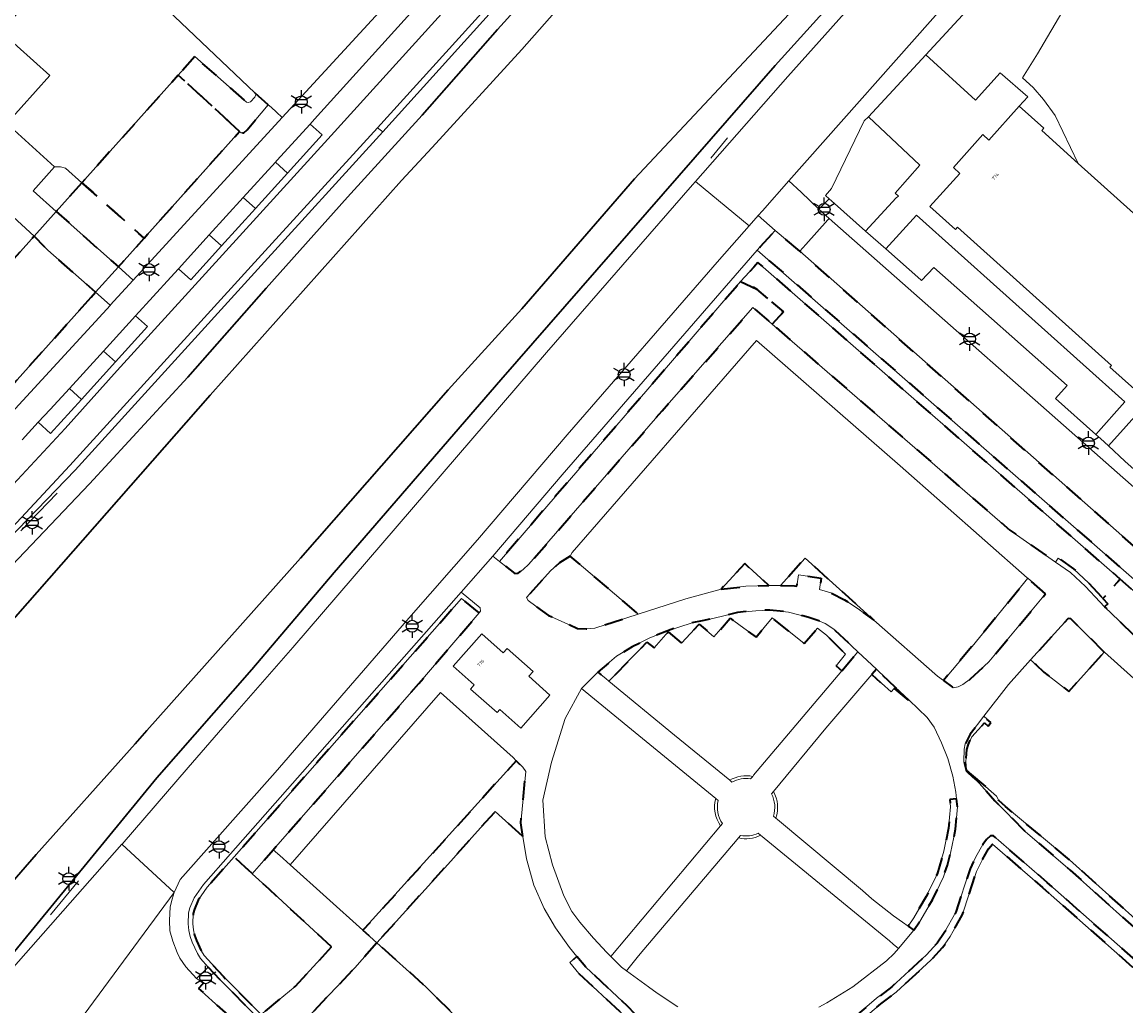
# Model space of a CAD drawing. Extents: x 105780 to 185197, y 477999 to 525027.
# Tile 325 of 562: x 107243 to 107362, y 479498 to 479604. Entities that reach past the tile are written whole.
import ezdxf
from ezdxf.enums import TextEntityAlignment as Align

# ---------------------------------------------------------------- set-up
doc = ezdxf.new("R2010")
doc.units = 0
doc.linetypes.add('XX-HIDDEN', pattern=[4, 2, -2])
for name, color, linetype, lineweight in [('B-GV-GR-HAAG_01-G', 252, 'GR-HAAG1', 13), ('B-GV-GR-MATERIAALGRENS-G', 252, 'XX-HIDDEN', 35), ('B-RO-IE-MEUBILAIR_WEGMEUBILAIR-S', 252, 'Continuous', 25), ('B-RO-IE-TERREINAFSCHEIDING_KUNSTMATIG_HEKWERK-G', 252, 'IE-TERREINAFSCHEIDING-KUNSTMATIG', 18), ('B-WE-GW-WATERGANG_SLOOT_INSTEEK-G', 252, 'Continuous', 30), ('B-WE-OG-TERREIN_ONBEGROEID-GV', 252, 'Continuous', 18), ('B-XX-KG-KADASTRAAL_BEBOUWING-G', 252, 'Continuous', 20), ('B1-WE-OG-BEBOUWING-T18', 7, 'Continuous', 18), ('B1-WE-OG-TERREIN_ERF-GV', 252, 'Continuous', 18), ('B1-WE-OG-WEG-GV', 7, 'Continuous', 18), ('B1-WE-VH-VERHARDING_ASFALT-GV', 252, 'Continuous', 18), ('B1-WE-VH-VERHARDING_BETONSTRAATSTEEN-GV', 252, 'Continuous', 18), ('B1-WE-VH-VERHARDING_HALFVERHARDING_GRIND-GV', 252, 'Continuous', 18), ('B1-WE-VH-VERHARDING_OPEN-GV', 252, 'Continuous', 18), ('B1-WE-VH-VERHARDING_STRAATBAKSTEEN-GV', 252, 'Continuous', 18), ('B1-WE-VH-VERHARDING_TEGEL-GV', 252, 'Continuous', 18)]:
    doc.layers.add(name, color=color, linetype=linetype, lineweight=lineweight)
doc.styles.add('NLCS-ISO', font='NLCS-ISO.ttf')
doc.styles.add('NLCS-ISO-M200-T18', font='NLCS-ISO.ttf', dxfattribs={"height": 0.36})
doc.linetypes.add('GR-HAAG1', pattern='A,6,[176,NLCS.shx,S=0.125,R=0,X=0,Y=0],-2', length=8)
doc.linetypes.add('IE-TERREINAFSCHEIDING-KUNSTMATIG', pattern='A,4,[82,NLCS.SHX,S=0.75,R=90,X=0,Y=0],4,-2', length=10)

# ---------------------------------------------------------------- blocks, each defined once
blk = doc.blocks.new('B-SIE-WEG_LICHTMAST-SO')
at = {"ltscale": 0.1}
for p, q in [((0, 1.27), (0, 2.53)), ((-1.1, 0.63), (-2.19, 1.27)), ((1.1, 0.63), (2.19, 1.27)), ((-1.1, -0.63), (-2.19, -1.27)), ((0, -1.27), (0, -2.53)), ((1.1, -0.63), (2.19, -1.27))]:
    blk.add_line(p, q, dxfattribs=at)
at = {"flags": 128}
for points in [[(-1.16, 0.5), (1.16, 0.5)], [(-1.16, -0.5), (1.16, -0.5)]]:
    blk.add_lwpolyline(points, dxfattribs=at)
at = {"ltscale": 0.1}
blk.add_circle((0, 0), 1.27, dxfattribs=at)
at = {"style": 'NLCS-ISO'}
blk.add_attdef('TYPE', text='', height=1.8, dxfattribs=at).set_placement((0, 2.53), align=Align.BOTTOM_CENTER)

msp = doc.modelspace()

# ---------------------------------------------------------------- linework, layer by layer
at = {"layer": 'B-GV-GR-HAAG_01-G', "flags": 128}
for points in [[(107271.391, 479593.388), (107270.761, 479593.976), (107270.193, 479594.484), (107269.892, 479594.754), (107267.613, 479592.047), (107267.248, 479591.743), (107266.964, 479591.752), (107266.808, 479591.895), (107256.548, 479580.433), (107253.786, 479577.335), (107254.943, 479576.303), (107255.37, 479575.922), (107255.388, 479575.906)], [(107211.392, 479591.718), (107210.808, 479592.257), (107209.805, 479591.122), (107207.351, 479588.346), (107224.073, 479574.311), (107226.873, 479571.626), (107227.364, 479571.04), (107229.421, 479568.248), (107231.606, 479565.81), (107236.851, 479561.299), (107238.25, 479560.182), (107238.959, 479559.617), (107239.783, 479558.96), (107252.942, 479573.211), (107252.907, 479573.242), (107251.332, 479574.626), (107250.846, 479574.085), (107242.309, 479564.529), (107238.638, 479560.422), (107231.957, 479566.168), (107229.811, 479568.562), (107227.244, 479571.961), (107224.406, 479574.684), (107223.083, 479575.802), (107208.289, 479588.222)], [(107388.451, 479521.131), (107381.757, 479526.871), (107376.87, 479531.275), (107366.285, 479540.811), (107362.046, 479544.508), (107322.43, 479579.138), (107321.692, 479578.329), (107301.482, 479555.013), (107294.001, 479546.275), (107294.716, 479545.708), (107320.643, 479575.759), (107322.041, 479577.326), (107322.488, 479577.826), (107361.421, 479543.792), (107365.655, 479540.1), (107376.234, 479530.569), (107381.13, 479526.157), (107387.806, 479520.432), (107391.088, 479517.174), (107391.739, 479517.867)], [(107356.405, 479544.908), (107354.773, 479546.045), (107354.487, 479545.634), (107356.089, 479544.519), (107357.69, 479543.015), (107359.235, 479541.36), (107359.741, 479540.818), (107360.106, 479541.159), (107359.571, 479541.733), (107358.044, 479543.368)], [(107292.543, 479540.17), (107292.697, 479540.351), (107292.639, 479540.72), (107290.613, 479542.403), (107265.836, 479514.294), (107262.939, 479511.007), (107261.918, 479509.563), (107261.477, 479508.504), (107261.328, 479507.934), (107261.295, 479506.751), (107261.348, 479506.044), (107261.489, 479505.419), (107261.712, 479504.785), (107262.269, 479503.583), (107262.621, 479503.057), (107263.446, 479502.122), (107264.704, 479500.754), (107268.784, 479496.668), (107269.138, 479497.021), (107265.065, 479501.1), (107263.814, 479502.461), (107263.018, 479503.363), (107262.706, 479503.829), (107262.176, 479504.973), (107261.97, 479505.557), (107261.844, 479506.118), (107261.796, 479506.763), (107261.826, 479507.863), (107261.952, 479508.344), (107262.358, 479509.32), (107263.332, 479510.696), (107266.211, 479513.953), (107290.667, 479541.708)], [(107303.057, 479503.247), (107302.286, 479502.61), (107303.262, 479501.427), (107307.796, 479497.196), (107310.286, 479495.008), (107310.413, 479495.427), (107310.35, 479495.837), (107310.138, 479496.165), (107308.5, 479497.906), (107303.994, 479502.112)]]:
    msp.add_lwpolyline(points, close=True, dxfattribs=at)
for points in [[(107321.936, 479522.607, 0.1922706), (107319.462, 479522.186)], [(107319.709, 479521.983, -0.1695719), (107321.714, 479522.343)], [(107323.952, 479520.745, -0.2041329), (107324.16, 479518.335)], [(107324.408, 479518.133, 0.2221301), (107324.159, 479520.99)], [(107317.969, 479520.22, 0.2308927), (107318.493, 479517.294)], [(107318.693, 479517.531, -0.2133035), (107318.224, 479520.011)], [(107320.416, 479516.007, 0.1808237), (107322.774, 479516.283)], [(107322.518, 479516.492, -0.15819), (107320.634, 479516.266)]]:
    msp.add_lwpolyline(points, format="xyb", dxfattribs=at)
for points in [[(107319.462, 479522.186), (107319.709, 479521.983)], [(107321.714, 479522.343), (107321.936, 479522.607)], [(107324.159, 479520.99), (107323.952, 479520.745)], [(107318.224, 479520.011), (107317.969, 479520.22)], [(107324.16, 479518.335), (107324.408, 479518.133)], [(107318.493, 479517.294), (107318.693, 479517.531)], [(107320.634, 479516.266), (107320.416, 479516.007)], [(107322.774, 479516.283), (107322.518, 479516.492)]]:
    msp.add_lwpolyline(points, dxfattribs=at)
at = {"layer": 'B-GV-GR-MATERIAALGRENS-G', "flags": 128}
for points in [[(107261.998, 479599.927), (107260.215, 479597.936), (107265.063, 479593.494), (107266.808, 479591.895), (107266.964, 479591.752), (107267.248, 479591.743), (107267.613, 479592.047), (107269.892, 479594.754), (107268.458, 479596.037), (107268.559, 479595.823), (107268.461, 479595.567), (107267.977, 479595.065), (107267.743, 479594.994), (107267.537, 479595.048)], [(107266.808, 479591.895), (107265.063, 479593.494), (107260.215, 479597.936), (107249.87, 479586.378), (107256.548, 479580.433)], [(107249.87, 479586.378), (107247.109, 479583.294), (107253.786, 479577.335), (107256.548, 479580.433)], [(107326.989, 479579.014), (107324.367, 479581.263), (107322.719, 479579.456), (107322.43, 479579.138), (107362.046, 479544.508), (107366.285, 479540.811), (107376.87, 479531.275), (107381.757, 479526.871), (107388.451, 479521.131), (107391.739, 479517.867), (107394.39, 479520.861), (107380.12, 479533.439), (107378.741, 479533.351)], [(107250.846, 479574.085), (107251.332, 479574.626), (107246.221, 479579.117), (107245.899, 479579.453), (107244.745, 479580.654), (107235.306, 479570.108), (107241.156, 479564.71), (107241.749, 479564.34), (107242.082, 479564.375), (107242.309, 479564.529)], [(107320.643, 479575.759), (107322.371, 479574.961), (107325.233, 479572.495), (107324.036, 479571.175), (107349.554, 479549.069), (107354.487, 479545.634), (107354.773, 479546.045), (107356.405, 479544.908), (107358.044, 479543.368), (107359.571, 479541.733), (107361.421, 479543.792), (107322.488, 479577.826), (107322.041, 479577.326)], [(107324.036, 479571.175), (107325.233, 479572.495), (107322.371, 479574.961), (107320.643, 479575.759), (107294.716, 479545.708), (107296.369, 479544.395), (107296.738, 479544.44), (107297.286, 479544.825), (107297.89, 479545.407), (107312.208, 479561.873), (107321.964, 479572.97)], [(107302.329, 479546.278), (107301.164, 479545.55), (107300.231, 479544.719), (107297.643, 479541.828), (107297.8, 479541.49), (107299.993, 479539.906), (107303.12, 479538.502), (107304.038, 479538.443), (107304.991, 479538.545), (107309.644, 479540.045), (107309.226, 479540.401)], [(107324.94, 479543.098), (107326.42, 479543.069), (107326.675, 479543.041), (107326.848, 479544.267), (107329.293, 479543.898), (107329.122, 479542.687), (107330.323, 479542.329), (107331.787, 479541.573), (107333.16, 479540.69), (107334.953, 479539.406), (107327.562, 479546.043)], [(107318.553, 479542.721), (107321.2, 479543.026), (107323.681, 479543.122), (107321.077, 479545.46)], [(107353.399, 479542.225), (107351.513, 479543.885), (107345.5, 479536.56), (107342.419, 479532.903), (107343.483, 479532.134), (107344.018, 479532.227), (107344.502, 479532.487), (107345.35, 479533.079), (107347.317, 479534.907)], [(107365.655, 479540.1), (107361.421, 479543.792), (107359.571, 479541.733), (107360.106, 479541.159), (107359.741, 479540.818), (107367.6, 479533.287), (107376.379, 479525.187), (107382.178, 479520.346), (107388.58, 479514.374), (107389.243, 479515.114), (107390.457, 479516.469), (107391.088, 479517.174), (107387.806, 479520.432), (107381.13, 479526.157), (107376.234, 479530.569)], [(107292.543, 479540.17), (107290.667, 479541.708), (107266.211, 479513.953), (107266.956, 479513.272), (107268.169, 479512.153), (107270.427, 479514.729), (107286.073, 479532.583)], [(107331.5, 479533.955), (107333.225, 479536.002), (107330.65, 479538.436), (107329.714, 479539.028), (107329.042, 479539.316), (107327.867, 479539.706), (107325.786, 479540.247), (107323.781, 479540.473), (107322.264, 479540.407), (107320.291, 479540.213), (107317.66, 479539.562), (107316.496, 479539.323), (107315.317, 479539.081), (107312.905, 479538.292), (107312.71, 479538.214), (107310.885, 479537.484), (107308.999, 479536.521), (107307.301, 479535.509), (107305.286, 479533.817), (107306.145, 479533.112), (107306.475, 479532.841), (107310.561, 479537.027), (107311.339, 479536.408), (107312.86, 479538.132), (107314.304, 479536.913), (107316.172, 479538.967), (107317.775, 479537.61), (107319.532, 479539.6), (107322.312, 479537.566), (107324.011, 479539.631), (107327.479, 479536.871), (107328.907, 479538.536), (107329.855, 479537.783), (107331.902, 479535.749), (107330.889, 479534.479)], [(107359.713, 479535.966), (107359.55, 479536.112), (107356.128, 479539.514), (107355.833, 479539.584), (107351.8, 479535.111), (107352.378, 479534.585), (107353.223, 479533.817), (107353.671, 479533.453), (107355.895, 479531.719)], [(107335.22, 479534.115), (107334.736, 479533.541), (107336.809, 479531.68), (107337.122, 479532.063), (107338.704, 479530.76), (107338.732, 479530.796), (107337.258, 479532.189)], [(107355.973, 479513.65), (107349.102, 479519.369), (107348.37, 479520.004), (107348.148, 479520.493), (107344.901, 479523.3), (107344.831, 479524.195), (107344.954, 479525.5), (107345.113, 479526.082), (107345.497, 479526.842), (107346.858, 479528.351), (107347.253, 479528.001), (107347.527, 479528.398), (107346.774, 479529.06), (107345.3, 479527.159), (107344.774, 479526.108), (107344.656, 479525.538), (107344.638, 479524.203), (107344.89, 479523.184), (107346.28, 479521.866), (107347.964, 479519.964), (107351.227, 479516.683), (107356.06, 479512.528), (107372, 479498.206), (107372.337, 479497.907), (107373.084, 479497.243), (107373.603, 479497.813), (107369.973, 479501.122), (107368.91, 479502.054), (107363.379, 479506.988)], [(107297.255, 479516.135), (107297.022, 479517.627), (107297.568, 479523.139), (107297.235, 479523.588), (107296.533, 479524.28), (107280.064, 479506.075), (107281.553, 479504.738), (107289.491, 479513.512), (107292.047, 479516.358), (107292.715, 479517.102), (107294.261, 479518.824)], [(107343.933, 479519.35), (107343.841, 479520.202), (107343.121, 479520.141), (107343.18, 479519.34), (107342.991, 479517.031), (107342.476, 479514.56), (107341.746, 479512.106), (107340.583, 479509.694), (107339.247, 479507.423), (107338.645, 479506.521), (107339.254, 479506.079), (107339.883, 479507.025), (107341.245, 479509.34), (107342.448, 479511.834), (107342.859, 479513.087), (107343.204, 479514.376), (107343.735, 479516.924)], [(107370.95, 479494.907), (107371.532, 479495.544), (107370.728, 479496.144), (107370.417, 479496.376), (107353.56, 479511.222), (107347.81, 479516.226), (107347.476, 479516.205), (107347.062, 479515.83), (107346.648, 479515.274), (107345.91, 479513.958), (107345.289, 479512.67), (107343.765, 479508.013), (107342.523, 479505.798), (107341.744, 479504.683), (107340.595, 479503.423), (107336.877, 479500), (107335.254, 479498.772), (107331.103, 479495.254), (107330.189, 479494.365), (107330.708, 479493.824), (107331.604, 479494.695), (107335.719, 479498.183), (107337.358, 479499.423), (107341.123, 479502.889), (107342.335, 479504.218), (107343.157, 479505.395), (107344.455, 479507.711), (107345.985, 479512.386), (107346.58, 479513.619), (107347.264, 479514.839), (107347.699, 479515.328), (107353.064, 479510.659), (107360.762, 479503.879), (107369.921, 479495.813)], [(107276.691, 479504.29), (107269.972, 479510.49), (107268.169, 479512.153), (107266.956, 479513.272), (107266.211, 479513.953), (107263.332, 479510.696), (107262.358, 479509.32), (107261.952, 479508.344), (107261.826, 479507.863), (107261.796, 479506.763), (107261.844, 479506.118), (107261.97, 479505.557), (107262.176, 479504.973), (107262.706, 479503.829), (107263.018, 479503.363), (107263.814, 479502.461), (107265.065, 479501.1), (107269.138, 479497.021), (107272.774, 479500.044)], [(107281.553, 479504.738), (107279.179, 479502.035), (107274.455, 479497.063), (107271.69, 479494.725), (107326.462, 479445.434), (107333.268, 479452.875), (107332.902, 479453.216), (107329.791, 479456.051), (107328.587, 479457.147), (107315.118, 479469.417), (107315.709, 479470.057), (107317.092, 479471.59), (107317.635, 479472.191), (107311.691, 479477.563), (107303.064, 479484.884), (107302.813, 479485.097), (107293.233, 479493.847), (107290.407, 479496.429), (107286.829, 479500)], [(107303.994, 479502.112), (107303.057, 479503.247), (107302.286, 479502.61), (107303.262, 479501.427), (107307.796, 479497.196), (107310.286, 479495.008), (107310.413, 479495.427), (107310.35, 479495.837), (107310.138, 479496.165), (107308.5, 479497.906)], [(107264.704, 479500.754), (107263.446, 479502.122), (107262.167, 479500.909), (107262.94, 479500.395), (107262.83, 479500.277), (107262.394, 479499.811), (107267.47, 479495.252), (107268.784, 479496.668)]]:
    msp.add_lwpolyline(points, close=True, dxfattribs=at)
at = {"layer": 'B-RO-IE-TERREINAFSCHEIDING_KUNSTMATIG_HEKWERK-G', "flags": 128}
for points in [[(107253.786, 479577.335), (107266.808, 479591.895)], [(107317.421, 479589.03), (107319.242, 479591.188)], [(107322.719, 479579.456), (107322.43, 479579.138), (107321.692, 479578.329), (107301.482, 479555.013), (107294.001, 479546.275), (107290.613, 479542.403), (107265.836, 479514.294)], [(107247.196, 479553.014), (107243.295, 479548.97)], [(107246.495, 479507.735), (107249.507, 479511.377)]]:
    msp.add_lwpolyline(points, dxfattribs=at)
at = {"layer": 'B-WE-GW-WATERGANG_SLOOT_INSTEEK-G', "flags": 128}
for points in [[(107241.47, 479502.394), (107257.903, 479522.457), (107259.945, 479524.774), (107268.138, 479534.075), (107276.951, 479544.5), (107294.874, 479565.223), (107324.345, 479598.962), (107327.752, 479602.735), (107346.074, 479623.023), (107353.831, 479631.792), (107369.642, 479649.664), (107388.807, 479670.85), (107392.831, 479675.299), (107395.195, 479677.912), (107411.22, 479696.01)], [(107313.547, 479623.814), (107294.52, 479602.855), (107286.429, 479593.649), (107278.416, 479584.829), (107269.653, 479575.04), (107261.236, 479565.475), (107250.667, 479554.046), (107242.34, 479545.273), (107233.1, 479535.383), (107226.5, 479528.549), (107221.505, 479523.376), (107216.961, 479518.529), (107214.996, 479517.17), (107214.663, 479516.799), (107214.533, 479515.378), (107213.893, 479508.354), (107229.68, 479525.647), (107230.546, 479526.596), (107241.448, 479538.27), (107263.636, 479563.555), (107284.218, 479586.61), (107287.504, 479590.161), (107297.123, 479600.689), (107325.007, 479632.289)], [(107325.007, 479632.289), (107297.123, 479600.689), (107287.504, 479590.161), (107284.218, 479586.61), (107263.636, 479563.555), (107241.448, 479538.27)], [(107325.809, 479604.469), (107309.223, 479586.809), (107297.144, 479572.828), (107289.233, 479564.124), (107273.344, 479546.048), (107256.852, 479527.529), (107255.594, 479526.116), (107244.962, 479514.22), (107237.864, 479506.087), (107236.834, 479504.741), (107236.474, 479504.36), (107237.483, 479502.746), (107235.062, 479500.46), (107233.887, 479500.794), (107232.062, 479499.951), (107228.248, 479495.455), (107234.921, 479496.718)], [(107237.864, 479506.087), (107244.962, 479514.22), (107255.594, 479526.116), (107256.852, 479527.529), (107273.344, 479546.048), (107289.233, 479564.124), (107297.144, 479572.828), (107309.223, 479586.809), (107325.809, 479604.469)]]:
    msp.add_lwpolyline(points, dxfattribs=at)
at = {"layer": 'B-WE-OG-TERREIN_ONBEGROEID-GV', "flags": 128}
for points in [[(107351.513, 479543.885), (107351.44, 479543.949), (107337.776, 479555.975), (107322.34, 479569.429), (107302.548, 479546.662), (107302.329, 479546.278), (107309.226, 479540.401), (107309.644, 479540.045), (107312.627, 479541.006), (107314.754, 479541.692), (107318.553, 479542.721), (107321.077, 479545.46), (107323.681, 479543.122), (107324.94, 479543.098), (107327.562, 479546.043), (107334.953, 479539.406), (107341.782, 479533.364), (107342.419, 479532.903), (107345.5, 479536.56)], [(107296.533, 479524.28), (107296.186, 479524.621), (107288.379, 479531.603), (107272.245, 479513.097), (107280.064, 479506.075)]]:
    msp.add_lwpolyline(points, close=True, dxfattribs=at)
for points in [[(107331.5, 479533.955), (107330.889, 479534.479), (107331.902, 479535.749), (107329.855, 479537.783), (107328.907, 479538.536), (107327.479, 479536.871), (107324.011, 479539.631), (107322.312, 479537.566), (107319.532, 479539.6), (107317.775, 479537.61), (107316.172, 479538.967), (107314.304, 479536.913), (107312.86, 479538.132), (107311.339, 479536.408), (107310.561, 479537.027), (107306.475, 479532.841), (107313.541, 479527.038), (107319.462, 479522.186)], [(107366.352, 479530.017), (107359.729, 479535.952), (107359.713, 479535.966), (107355.895, 479531.719), (107353.671, 479533.453), (107353.223, 479533.817), (107352.378, 479534.585), (107351.8, 479535.111), (107349.416, 479532.466), (107346.774, 479529.06), (107347.527, 479528.398), (107347.253, 479528.001), (107346.858, 479528.351), (107345.497, 479526.842), (107345.113, 479526.082), (107344.954, 479525.5), (107344.831, 479524.195), (107344.901, 479523.3), (107348.148, 479520.493), (107348.37, 479520.004), (107349.102, 479519.369), (107355.973, 479513.65), (107363.379, 479506.988)], [(107321.936, 479522.607), (107322.038, 479522.728), (107331.5, 479533.955)], [(107343.841, 479520.202), (107343.762, 479520.926), (107343.447, 479522.626), (107342.886, 479524.54), (107342.221, 479526.204), (107341.445, 479527.887), (107340.691, 479528.943), (107338.732, 479530.796), (107338.704, 479530.76), (107337.122, 479532.063), (107336.809, 479531.68), (107334.736, 479533.541), (107329.793, 479527.773), (107324.159, 479520.99)], [(107317.969, 479520.22), (107308.926, 479527.631), (107303.534, 479532.05), (107301.782, 479528.832), (107300.331, 479524.124), (107299.38, 479520.064), (107299.635, 479516.116), (107300.414, 479513.094), (107301.628, 479509.78), (107302.513, 479508.104), (107303.369, 479506.939), (107304.832, 479505.216), (107306.25, 479503.7), (107306.678, 479503.275), (107318.493, 479517.294)], [(107324.408, 479518.133), (107324.588, 479517.985), (107333.721, 479510.34), (107334.752, 479509.469), (107337.048, 479507.624), (107338.037, 479506.963), (107338.645, 479506.521), (107339.247, 479507.423), (107340.583, 479509.694), (107341.746, 479512.106), (107342.476, 479514.56), (107342.991, 479517.031), (107343.18, 479519.34), (107343.121, 479520.141), (107343.841, 479520.202)], [(107307.796, 479497.196), (107303.262, 479501.427), (107302.286, 479502.61), (107303.057, 479503.247), (107302.254, 479504.218), (107300.746, 479506.353), (107299.53, 479508.426), (107298.424, 479510.924), (107297.628, 479513.752), (107297.255, 479516.135), (107294.261, 479518.824), (107292.715, 479517.102), (107292.047, 479516.358), (107289.491, 479513.512), (107281.553, 479504.738), (107286.829, 479500), (107290.407, 479496.429)], [(107320.416, 479516.007), (107320.273, 479515.837), (107310.257, 479504.014), (107309.673, 479503.317), (107308.379, 479501.724), (107310.729, 479500), (107311.678, 479499.304), (107313.897, 479497.86)], [(107337.61, 479504.124), (107337.028, 479504.6), (107336.621, 479504.934), (107322.774, 479516.283)], [(107369.921, 479495.813), (107360.762, 479503.879), (107353.064, 479510.659), (107347.699, 479515.328), (107347.264, 479514.839), (107346.58, 479513.619), (107345.985, 479512.386), (107344.455, 479507.711), (107343.157, 479505.395), (107342.335, 479504.218), (107341.123, 479502.889), (107337.358, 479499.423), (107335.719, 479498.183), (107331.604, 479494.695)], [(107329.057, 479497.811), (107329.907, 479498.281), (107332.709, 479500), (107336.328, 479502.798), (107337.148, 479503.574), (107337.61, 479504.124)]]:
    msp.add_lwpolyline(points, dxfattribs=at)
at = {"layer": 'B-WE-OG-TERREIN_ONBEGROEID-GV'}
for points in [[(107319.462, 479522.186, -0.1922706), (107321.936, 479522.607)], [(107324.159, 479520.99, -0.2221301), (107324.408, 479518.133)], [(107318.493, 479517.294, -0.2308927), (107317.969, 479520.22)], [(107322.774, 479516.283, -0.1808237), (107320.416, 479516.007)]]:
    msp.add_lwpolyline(points, format="xyb", dxfattribs=at)
at = {"layer": 'B-XX-KG-KADASTRAAL_BEBOUWING-G', "flags": 128}
for points in [[(107241.786, 479592.735), (107246.421, 479597.893), (107241.169, 479602.611)], [(107235.306, 479570.108), (107244.745, 479580.654), (107242.024, 479583.151)]]:
    msp.add_lwpolyline(points, dxfattribs=at)
for points in [[(107366.699, 479579.664), (107356.922, 479588.458), (107353.002, 479591.984), (107353.218, 479592.224), (107350.582, 479594.595), (107347.32, 479590.969), (107346.674, 479591.551), (107343.496, 479588.018), (107344.197, 479587.388), (107340.983, 479583.814), (107343.723, 479581.35), (107343.956, 479581.609), (107360.481, 479566.746), (107360.31, 479566.555), (107362.944, 479564.186), (107372.642, 479574.968), (107369.884, 479577.449), (107369.561, 479577.09)], [(107300.153, 479531.347), (107297.881, 479533.355), (107298.355, 479533.891), (107295.571, 479536.352), (107295.14, 479535.864), (107292.817, 479537.917), (107289.745, 479534.44), (107292.018, 479532.432), (107291.618, 479531.979), (107294.468, 479529.46), (107294.765, 479529.796), (107297.021, 479527.802)]]:
    msp.add_lwpolyline(points, close=True, dxfattribs=at)
at = {"layer": 'B1-WE-OG-TERREIN_ERF-GV', "flags": 128}
for points in [[(107229.63, 479632.93), (107268.458, 479596.037), (107269.892, 479594.754), (107270.193, 479594.484), (107270.761, 479593.976), (107271.391, 479593.388), (107272.665, 479594.779), (107295.522, 479619.617)], [(107243.509, 479605.215), (107241.169, 479602.611), (107246.421, 479597.893), (107241.786, 479592.735), (107246.906, 479588.08), (107247.571, 479588.081), (107248.119, 479587.936), (107249.87, 479586.378), (107260.215, 479597.936), (107261.998, 479599.927), (107267.537, 479595.048), (107267.743, 479594.994), (107267.977, 479595.065), (107268.461, 479595.567), (107268.559, 479595.823), (107268.458, 479596.037), (107229.63, 479632.93)], [(107362.363, 479623.759), (107340.531, 479600.118), (107345.881, 479595.242), (107348.533, 479598.183), (107351.501, 479595.616), (107350.582, 479594.595), (107353.218, 479592.224), (107353.002, 479591.984), (107356.922, 479588.458), (107354.423, 479593.606), (107353.172, 479595.33), (107352.077, 479596.593), (107350.915, 479597.644), (107352.522, 479600.209), (107355.491, 479605.26)], [(107355.491, 479605.26), (107352.522, 479600.209), (107350.915, 479597.644), (107352.077, 479596.593), (107353.172, 479595.33), (107354.423, 479593.606), (107356.922, 479588.458), (107366.699, 479579.664), (107371.61, 479578.469), (107377.661, 479577.263), (107378.69, 479576.523), (107379.838, 479575.384), (107382.106, 479575.417), (107395.159, 479590.341), (107395.9, 479591.188), (107393.577, 479593.551), (107390.656, 479596.176), (107389.417, 479597.439), (107388.305, 479599.072), (107387.598, 479600.672), (107387.132, 479602.959), (107386.739, 479607.344)], [(107362.944, 479564.186), (107360.31, 479566.555), (107360.481, 479566.746), (107343.956, 479581.609), (107343.723, 479581.35), (107340.983, 479583.814), (107344.197, 479587.388), (107343.496, 479588.018), (107346.674, 479591.551), (107347.32, 479590.969), (107350.582, 479594.595), (107351.501, 479595.616), (107348.533, 479598.183), (107345.881, 479595.242), (107340.531, 479600.118), (107334.373, 479593.449), (107339.899, 479588.254), (107337.258, 479585.243), (107337.6, 479584.942), (107337.336, 479584.772), (107334.063, 479581.189), (107336.238, 479579.269), (107339.536, 479582.899), (107361.922, 479562.86), (107358.816, 479559.334), (107359.289, 479558.913), (107360.18, 479558.121), (107373.782, 479573.245)]]:
    msp.add_lwpolyline(points, dxfattribs=at)
for points in [[(107334.373, 479593.449), (107333.915, 479593.04), (107330.411, 479585.759), (107329.749, 479584.997), (107330.14, 479584.652), (107330.712, 479584.147), (107334.063, 479581.189), (107337.336, 479584.772), (107337.6, 479584.942), (107337.258, 479585.243), (107339.899, 479588.254)], [(107339.536, 479582.899), (107336.238, 479579.269), (107340.003, 479575.944), (107340.081, 479575.876), (107341.394, 479577.27), (107346.334, 479572.906), (107355.73, 479564.605), (107354.461, 479563.206), (107358.816, 479559.334), (107361.922, 479562.86)], [(107380.167, 479573.199), (107373.782, 479573.245), (107360.18, 479558.121), (107361.929, 479556.471), (107363.877, 479554.706), (107365.24, 479556.133)]]:
    msp.add_lwpolyline(points, close=True, dxfattribs=at)
at = {"layer": 'B1-WE-OG-WEG-GV', "flags": 128}
for points in [[(107413.034, 479695.616), (107411.832, 479696.7), (107411.22, 479696.01), (107395.195, 479677.912), (107392.831, 479675.299), (107388.807, 479670.85), (107369.642, 479649.664), (107353.831, 479631.792), (107346.074, 479623.023), (107327.752, 479602.735), (107324.345, 479598.962), (107294.874, 479565.223), (107276.951, 479544.5), (107268.138, 479534.075), (107259.945, 479524.774), (107257.903, 479522.457), (107241.47, 479502.394)], [(107336.952, 479652.479), (107282.191, 479591.846), (107268.768, 479577.085), (107249.153, 479555.516), (107239.887, 479545.967), (107224.946, 479529.811), (107214.855, 479518.902), (107214.663, 479516.799), (107214.996, 479517.17), (107216.961, 479518.529), (107221.505, 479523.376), (107226.5, 479528.549), (107233.1, 479535.383), (107242.34, 479545.273), (107250.667, 479554.046), (107261.236, 479565.475), (107269.653, 479575.04), (107278.416, 479584.829), (107286.429, 479593.649), (107294.52, 479602.855), (107313.547, 479623.814)], [(107240.912, 479500.335), (107254.161, 479515.316), (107254.183, 479515.341), (107261.294, 479523.572), (107265.005, 479527.867), (107272.526, 479536.461), (107299.788, 479568.142), (107315.458, 479586.145), (107315.788, 479586.521), (107325.702, 479597.805), (107329.063, 479601.564), (107355.087, 479630.668)]]:
    msp.add_lwpolyline(points, dxfattribs=at)
at = {"layer": 'B1-WE-VH-VERHARDING_ASFALT-GV', "flags": 128}
for points in [[(107248.58, 479555.994), (107268.064, 479577.401), (107281.611, 479592.29), (107319.369, 479633.925), (107336.423, 479652.971), (107357.993, 479677.13), (107383.372, 479705.465), (107384.827, 479707.086), (107382.485, 479709.067), (107361.812, 479686.032), (107347.808, 479670.342), (107330.235, 479650.702), (107308.659, 479626.808), (107276.639, 479591.436), (107253.658, 479566.204), (107248.069, 479559.962), (107237.774, 479548.966), (107237.15, 479548.299), (107239.511, 479546.314)], [(107315.788, 479586.521), (107315.458, 479586.145), (107299.788, 479568.142), (107272.526, 479536.461), (107265.005, 479527.867), (107261.294, 479523.572), (107254.183, 479515.341), (107254.161, 479515.316), (107259.788, 479510.116), (107260.437, 479511.523), (107270.642, 479523.025), (107284.731, 479539.301), (107292.355, 479548.026), (107301.988, 479559.294), (107318.368, 479578.146), (107321.556, 479581.747)], [(107364.436, 479552.299), (107330.142, 479582.534), (107330.01, 479582.387), (107327.646, 479579.748), (107326.989, 479579.014), (107378.741, 479533.351), (107380.12, 479533.439), (107394.39, 479520.861), (107398.575, 479517.172), (107401.071, 479519.966), (107380.074, 479538.487), (107378.085, 479540.241), (107365.774, 479551.119)]]:
    msp.add_lwpolyline(points, close=True, dxfattribs=at)
for points in [[(107355.087, 479630.668), (107329.063, 479601.564), (107325.702, 479597.805), (107315.788, 479586.521), (107321.556, 479581.747), (107322.526, 479582.842), (107322.988, 479583.363), (107325.832, 479586.574), (107342.974, 479605.932)], [(107240.379, 479483.311), (107247.881, 479494.03), (107259.788, 479510.116), (107254.161, 479515.316), (107240.912, 479500.335)], [(107296.652, 479469.047), (107286.409, 479478.245), (107270.64, 479492.406), (107270.013, 479492.969), (107267.47, 479495.252), (107262.394, 479499.811), (107262.83, 479500.277), (107262.94, 479500.395), (107262.167, 479500.909), (107261.046, 479502.134), (107260.398, 479503.087), (107260.099, 479503.7), (107259.621, 479504.901), (107259.329, 479506.014), (107259.27, 479507.11), (107259.338, 479508.593), (107259.548, 479509.414), (107259.788, 479510.116), (107247.881, 479494.03)]]:
    msp.add_lwpolyline(points, dxfattribs=at)
at = {"layer": 'B1-WE-VH-VERHARDING_BETONSTRAATSTEEN-GV', "flags": 128}
for points in [[(107383.988, 479705.039), (107383.372, 479705.465), (107357.993, 479677.13), (107336.423, 479652.971), (107319.369, 479633.925), (107281.611, 479592.29), (107282.191, 479591.846), (107336.952, 479652.479), (107358.575, 479676.698)], [(107282.191, 479591.846), (107281.611, 479592.29), (107268.064, 479577.401), (107248.58, 479555.994), (107239.511, 479546.314), (107224.56, 479530.174), (107207.817, 479512.056), (107178.26, 479479.174), (107177.855, 479478.723), (107178.28, 479478.377), (107201.757, 479504.638), (107202.373, 479505.327), (107202.752, 479505.751), (107206.794, 479510.17), (107206.849, 479510.231), (107208.264, 479511.778), (107214.855, 479518.902), (107224.946, 479529.811), (107239.887, 479545.967), (107249.153, 479555.516), (107268.768, 479577.085)], [(107275.68, 479591.524), (107274.385, 479592.686), (107270.825, 479588.774), (107270.657, 479588.589), (107271.961, 479587.419)], [(107271.961, 479587.419), (107270.657, 479588.589), (107267.205, 479584.796), (107268.518, 479583.619)], [(107268.518, 479583.619), (107267.205, 479584.796), (107263.552, 479580.782), (107264.874, 479579.596)], [(107264.874, 479579.596), (107263.552, 479580.782), (107260.227, 479577.128), (107261.554, 479575.932)], [(107256.908, 479570.933), (107255.632, 479572.078), (107252.18, 479568.286), (107253.465, 479567.133)], [(107253.465, 479567.133), (107252.18, 479568.286), (107251.814, 479567.883), (107248.517, 479564.28), (107249.821, 479563.11)], [(107249.821, 479563.11), (107248.517, 479564.28), (107246.448, 479562.02), (107245.174, 479560.642), (107246.501, 479559.446)]]:
    msp.add_lwpolyline(points, close=True, dxfattribs=at)
for points in [[(107237.805, 479549.839), (107237.33, 479549.317), (107237.774, 479548.966), (107248.069, 479559.962), (107253.658, 479566.204), (107276.639, 479591.436), (107308.659, 479626.808), (107330.235, 479650.702), (107347.808, 479670.342)], [(107297.572, 479618.291), (107274.847, 479593.194), (107274.385, 479592.686), (107275.68, 479591.524), (107271.961, 479587.419), (107268.518, 479583.619), (107264.874, 479579.596), (107261.554, 479575.932), (107260.227, 479577.128), (107259.43, 479576.252), (107255.632, 479572.078), (107256.908, 479570.933), (107253.465, 479567.133), (107249.821, 479563.11), (107246.501, 479559.446), (107245.174, 479560.642), (107243.437, 479558.763)]]:
    msp.add_lwpolyline(points, dxfattribs=at)
at = {"layer": 'B1-WE-VH-VERHARDING_HALFVERHARDING_GRIND-GV', "flags": 128}
for points in [[(107367.6, 479533.287), (107359.741, 479540.818), (107359.235, 479541.36), (107357.69, 479543.015), (107356.089, 479544.519), (107354.487, 479545.634), (107349.554, 479549.069), (107324.036, 479571.175), (107321.964, 479572.97), (107312.208, 479561.873), (107297.89, 479545.407), (107297.286, 479544.825), (107296.738, 479544.44), (107296.369, 479544.395), (107294.716, 479545.708), (107294.001, 479546.275), (107290.613, 479542.403), (107292.639, 479540.72), (107292.697, 479540.351), (107292.543, 479540.17), (107286.073, 479532.583), (107270.427, 479514.729), (107271.137, 479514.092), (107272.245, 479513.097), (107288.379, 479531.603), (107296.186, 479524.621), (107296.533, 479524.28), (107297.235, 479523.588), (107297.568, 479523.139), (107297.022, 479517.627), (107297.255, 479516.135), (107297.628, 479513.752), (107298.424, 479510.924), (107299.53, 479508.426), (107300.746, 479506.353), (107302.254, 479504.218), (107303.057, 479503.247), (107303.994, 479502.112), (107308.5, 479497.906)], [(107313.897, 479497.86), (107311.678, 479499.304), (107310.729, 479500), (107308.379, 479501.724), (107307.842, 479502.118), (107306.678, 479503.275), (107306.25, 479503.7), (107304.832, 479505.216), (107303.369, 479506.939), (107302.513, 479508.104), (107301.628, 479509.78), (107300.414, 479513.094), (107299.635, 479516.116), (107299.38, 479520.064), (107300.331, 479524.124), (107301.782, 479528.832), (107303.534, 479532.05), (107305.286, 479533.817), (107307.301, 479535.509), (107308.999, 479536.521), (107310.885, 479537.484), (107312.71, 479538.214), (107312.905, 479538.292), (107315.317, 479539.081), (107316.496, 479539.323), (107317.66, 479539.562), (107320.291, 479540.213), (107322.264, 479540.407), (107323.781, 479540.473), (107325.786, 479540.247), (107327.867, 479539.706), (107329.042, 479539.316), (107329.714, 479539.028), (107330.65, 479538.436), (107333.225, 479536.002), (107335.22, 479534.115), (107337.258, 479532.189), (107338.732, 479530.796), (107340.691, 479528.943), (107341.445, 479527.887), (107342.221, 479526.204), (107342.886, 479524.54), (107343.447, 479522.626), (107343.762, 479520.926), (107343.841, 479520.202), (107343.933, 479519.35), (107343.735, 479516.924), (107343.204, 479514.376), (107342.859, 479513.087), (107342.448, 479511.834), (107341.245, 479509.34), (107339.883, 479507.025), (107339.254, 479506.079), (107337.61, 479504.124), (107337.148, 479503.574), (107336.328, 479502.798), (107332.709, 479500), (107329.907, 479498.281), (107329.057, 479497.811)], [(107372, 479498.206), (107356.06, 479512.528), (107351.227, 479516.683), (107347.964, 479519.964), (107346.28, 479521.866), (107344.89, 479523.184), (107344.638, 479524.203), (107344.656, 479525.538), (107344.774, 479526.108), (107345.3, 479527.159), (107346.774, 479529.06), (107349.416, 479532.466), (107351.8, 479535.111), (107355.833, 479539.584), (107356.128, 479539.514), (107359.55, 479536.112), (107359.713, 479535.966), (107359.729, 479535.952), (107366.352, 479530.017)], [(107323.952, 479520.745), (107324.159, 479520.99), (107329.793, 479527.773), (107334.736, 479533.541), (107335.22, 479534.115), (107333.225, 479536.002), (107331.5, 479533.955), (107322.038, 479522.728), (107321.936, 479522.607), (107321.714, 479522.343)], [(107306.475, 479532.841), (107306.145, 479533.112), (107305.286, 479533.817), (107303.534, 479532.05), (107308.926, 479527.631), (107317.969, 479520.22), (107318.224, 479520.011)], [(107319.709, 479521.983), (107319.462, 479522.186), (107313.541, 479527.038), (107306.475, 479532.841)], [(107322.518, 479516.492), (107322.774, 479516.283), (107336.621, 479504.934), (107337.028, 479504.6), (107337.61, 479504.124), (107339.254, 479506.079), (107338.645, 479506.521), (107338.037, 479506.963), (107337.048, 479507.624), (107334.752, 479509.469), (107333.721, 479510.34), (107324.588, 479517.985), (107324.408, 479518.133), (107324.16, 479518.335)], [(107318.693, 479517.531), (107318.493, 479517.294), (107306.678, 479503.275), (107307.842, 479502.118), (107308.379, 479501.724), (107309.673, 479503.317), (107310.257, 479504.014), (107320.273, 479515.837), (107320.416, 479516.007), (107320.634, 479516.266)], [(107331.103, 479495.254), (107335.254, 479498.772), (107336.877, 479500), (107340.595, 479503.423), (107341.744, 479504.683), (107342.523, 479505.798), (107343.765, 479508.013), (107345.289, 479512.67), (107345.91, 479513.958), (107346.648, 479515.274), (107347.062, 479515.83), (107347.476, 479516.205), (107347.81, 479516.226), (107353.56, 479511.222), (107370.417, 479496.376)]]:
    msp.add_lwpolyline(points, dxfattribs=at)
for points in [[(107304.991, 479538.545), (107304.038, 479538.443), (107303.12, 479538.502), (107299.993, 479539.906), (107297.8, 479541.49), (107297.643, 479541.828), (107300.231, 479544.719), (107301.164, 479545.55), (107302.329, 479546.278), (107302.548, 479546.662), (107322.34, 479569.429), (107337.776, 479555.975), (107351.44, 479543.949), (107351.513, 479543.885), (107353.399, 479542.225), (107347.317, 479534.907), (107345.35, 479533.079), (107344.502, 479532.487), (107344.018, 479532.227), (107343.483, 479532.134), (107342.419, 479532.903), (107341.782, 479533.364), (107334.953, 479539.406), (107333.16, 479540.69), (107331.787, 479541.573), (107330.323, 479542.329), (107329.122, 479542.687), (107329.293, 479543.898), (107326.848, 479544.267), (107326.675, 479543.041), (107326.42, 479543.069), (107324.94, 479543.098), (107323.681, 479543.122), (107321.2, 479543.026), (107318.553, 479542.721), (107314.754, 479541.692), (107312.627, 479541.006), (107309.644, 479540.045)], [(107300.153, 479531.347), (107297.021, 479527.802), (107294.765, 479529.796), (107294.468, 479529.46), (107291.618, 479531.979), (107292.018, 479532.432), (107289.745, 479534.44), (107292.817, 479537.917), (107295.14, 479535.864), (107295.571, 479536.352), (107298.355, 479533.891), (107297.881, 479533.355)]]:
    msp.add_lwpolyline(points, close=True, dxfattribs=at)
at = {"layer": 'B1-WE-VH-VERHARDING_HALFVERHARDING_GRIND-GV'}
for points in [[(107321.714, 479522.343, 0.1695719), (107319.709, 479521.983)], [(107324.16, 479518.335, 0.2041329), (107323.952, 479520.745)], [(107318.224, 479520.011, 0.2133035), (107318.693, 479517.531)], [(107320.634, 479516.266, 0.15819), (107322.518, 479516.492)]]:
    msp.add_lwpolyline(points, format="xyb", dxfattribs=at)
at = {"layer": 'B1-WE-VH-VERHARDING_OPEN-GV', "flags": 128}
msp.add_lwpolyline([(107272.245, 479513.097), (107271.137, 479514.092), (107270.427, 479514.729), (107268.169, 479512.153), (107269.972, 479510.49), (107276.691, 479504.29), (107272.774, 479500.044), (107269.138, 479497.021), (107268.784, 479496.668), (107267.47, 479495.252), (107270.013, 479492.969), (107271.337, 479494.371), (107271.598, 479494.648), (107271.69, 479494.725), (107274.455, 479497.063), (107279.179, 479502.035), (107281.553, 479504.738), (107280.064, 479506.075)], close=True, dxfattribs=at)
at = {"layer": 'B1-WE-VH-VERHARDING_STRAATBAKSTEEN-GV', "flags": 128}
for points in [[(107243.437, 479558.763), (107245.174, 479560.642), (107246.448, 479562.02), (107248.517, 479564.28), (107251.814, 479567.883), (107252.18, 479568.286), (107255.632, 479572.078), (107259.43, 479576.252), (107260.227, 479577.128), (107263.552, 479580.782), (107267.205, 479584.796), (107270.657, 479588.589), (107270.825, 479588.774), (107274.385, 479592.686), (107274.847, 479593.194), (107297.572, 479618.291), (107300.739, 479621.788), (107306.947, 479628.644), (107308.216, 479630.051), (107308.705, 479630.594), (107311.66, 479633.87), (107312.149, 479634.413), (107322.625, 479646.028)], [(107295.522, 479619.617), (107272.665, 479594.779), (107271.391, 479593.388), (107255.388, 479575.906), (107255.37, 479575.922), (107252.907, 479573.242), (107252.942, 479573.211), (107239.783, 479558.96)]]:
    msp.add_lwpolyline(points, dxfattribs=at)
at = {"layer": 'B1-WE-VH-VERHARDING_TEGEL-GV', "flags": 128}
for points in [[(107369.306, 479631.276), (107367.325, 479633.096), (107362.961, 479628.265), (107361.527, 479626.677), (107342.974, 479605.932), (107325.832, 479586.574), (107327.139, 479585.349), (107329.056, 479583.552), (107330.14, 479584.652), (107329.749, 479584.997), (107330.411, 479585.759), (107333.915, 479593.04), (107334.373, 479593.449), (107340.531, 479600.118), (107362.363, 479623.759), (107369.257, 479631.225)], [(107241.786, 479592.735), (107241.595, 479592.522), (107239.508, 479590.362), (107234.489, 479594.817), (107236.493, 479597.107), (107233.733, 479599.587), (107231.447, 479597.043), (107230.495, 479597.899), (107228.269, 479595.422), (107231.825, 479592.227), (107227.195, 479587.075), (107235.029, 479580.037), (107232.708, 479577.397), (107235.022, 479575.326), (107242.024, 479583.151), (107244.745, 479580.654), (107247.109, 479583.294), (107244.636, 479585.5), (107246.906, 479588.08)], [(107249.87, 479586.378), (107248.119, 479587.936), (107247.571, 479588.081), (107246.906, 479588.08), (107244.636, 479585.5), (107247.109, 479583.294)], [(107329.056, 479583.552), (107327.139, 479585.349), (107325.832, 479586.574), (107322.988, 479583.363), (107322.526, 479582.842), (107324.367, 479581.263), (107326.989, 479579.014), (107327.646, 479579.748), (107330.01, 479582.387), (107330.142, 479582.534)], [(107336.238, 479579.269), (107334.063, 479581.189), (107330.712, 479584.147), (107330.14, 479584.652), (107329.056, 479583.552), (107330.142, 479582.534), (107364.436, 479552.299), (107365.774, 479551.119), (107368.121, 479553.553), (107365.24, 479556.133), (107363.877, 479554.706), (107361.929, 479556.471), (107360.18, 479558.121), (107359.289, 479558.913), (107358.816, 479559.334), (107354.461, 479563.206), (107355.73, 479564.605), (107346.334, 479572.906), (107341.394, 479577.27), (107340.081, 479575.876), (107340.003, 479575.944)], [(107247.109, 479583.294), (107244.745, 479580.654), (107245.899, 479579.453), (107246.221, 479579.117), (107251.332, 479574.626), (107253.786, 479577.335)], [(107294.001, 479546.275), (107301.482, 479555.013), (107321.692, 479578.329), (107322.43, 479579.138), (107322.719, 479579.456), (107324.367, 479581.263), (107322.526, 479582.842), (107321.556, 479581.747), (107318.368, 479578.146), (107301.988, 479559.294), (107292.355, 479548.026), (107284.731, 479539.301), (107270.642, 479523.025), (107260.437, 479511.523), (107259.788, 479510.116), (107259.548, 479509.414), (107259.338, 479508.593), (107259.27, 479507.11), (107259.329, 479506.014), (107259.621, 479504.901), (107260.099, 479503.7), (107260.398, 479503.087), (107261.046, 479502.134), (107262.167, 479500.909), (107263.446, 479502.122), (107262.621, 479503.057), (107262.269, 479503.583), (107261.712, 479504.785), (107261.489, 479505.419), (107261.348, 479506.044), (107261.295, 479506.751), (107261.328, 479507.934), (107261.477, 479508.504), (107261.918, 479509.563), (107262.939, 479511.007), (107265.836, 479514.294), (107290.613, 479542.403)], [(107255.37, 479575.922), (107254.943, 479576.303), (107253.786, 479577.335), (107251.332, 479574.626), (107252.907, 479573.242)]]:
    msp.add_lwpolyline(points, close=True, dxfattribs=at)

# ---------------------------------------------------------------- block references
at = {"layer": 'B-RO-IE-MEUBILAIR_WEGMEUBILAIR-S', "xscale": 0.5, "yscale": 0.5, "zscale": 0.5}
for p in [(107273.447, 479595.074), (107329.61, 479583.516), (107257.079, 479577.052), (107345.242, 479569.593), (107308.123, 479565.779), (107358.009, 479558.416), (107244.533, 479549.85), (107285.354, 479538.738), (107264.595, 479515.064), (107248.444, 479511.617), (107263.162, 479500.974)]:
    msp.add_blockref('B-SIE-WEG_LICHTMAST-SO', p, dxfattribs=at)

# ---------------------------------------------------------------- texts
at = {"layer": 'B1-WE-OG-BEBOUWING-T18', "style": 'NLCS-ISO-M200-T18'}
for s, rotation, p in [('774', 48, (107348.011, 479587.057)), ('776', 48.5, (107292.714, 479534.78))]:
    msp.add_text(s, height=0.36, rotation=rotation, dxfattribs=at).set_placement(p, align=Align.MIDDLE)

doc.saveas('drawing.dxf')
